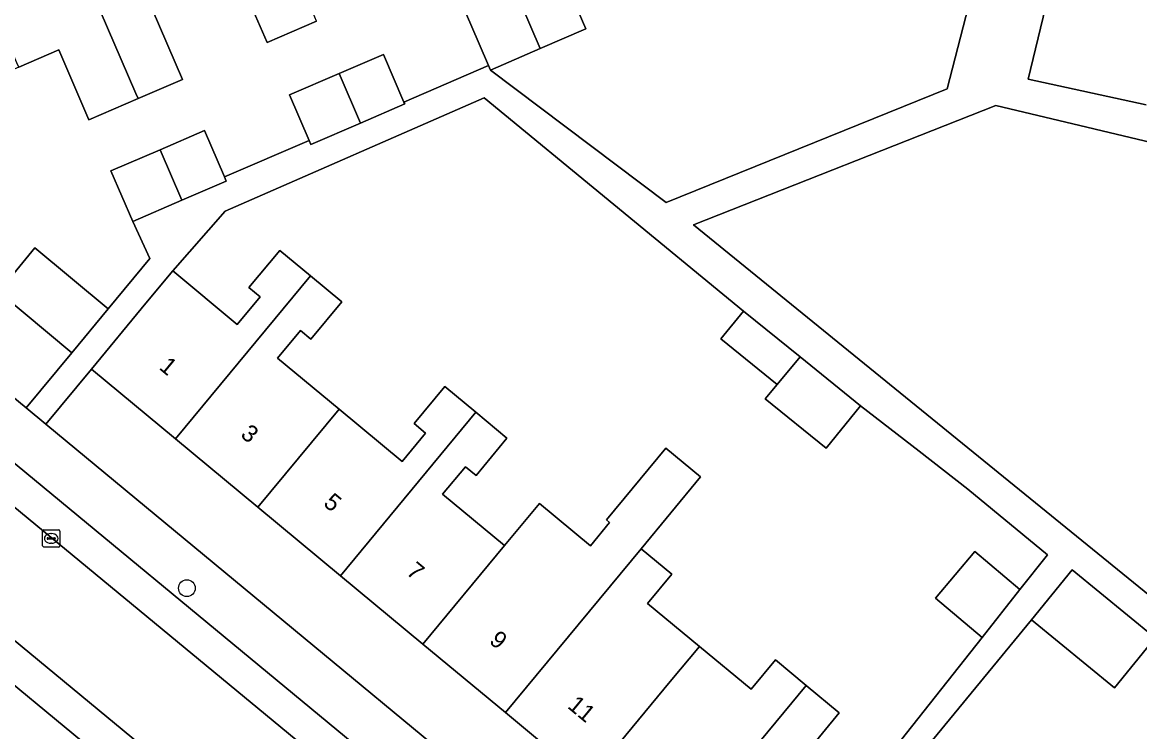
# Model space of a CAD drawing. Extents: x 158352 to 159489, y 383828 to 384603.
# Drawn here: x 159147 to 159212.3, y 384353.6 to 384395 of the extents above; entities that cross this region are included whole.
import ezdxf

# ---------------------------------------------------------------- set-up
doc = ezdxf.new("R2010")
doc.units = 0
for name, color, linetype in [('IMGEO_Boom', 7, 'Continuous'), ('IMGEO_Erf', 7, 'Continuous'), ('IMGEO_Kolk', 7, 'Continuous'), ('IMGEO_Pand', 7, 'Continuous'), ('IMGEO_Pand_nummerreeks', 7, 'Continuous'), ('IMGEO_Parkeervlak_open', 7, 'Continuous'), ('IMGEO_Rijbaan_lokaal_open', 7, 'Continuous'), ('IMGEO_Voetpad_open', 7, 'Continuous')]:
    doc.layers.add(name, color=color, linetype=linetype)

msp = doc.modelspace()

# ---------------------------------------------------------------- linework, layer by layer
at = {"layer": 'IMGEO_Boom'}
msp.add_circle((159156.639, 384361.949), 0.489, dxfattribs=at)
at = {"layer": 'IMGEO_Erf'}
for points in [[(159215.223, 384409.668), (159210.423, 384410.907), (159205.77, 384391.651), (159212.674, 384390.157)], [(159178.784, 384397.253), (159179.933, 384394.59), (159177.27, 384393.442), (159174.367, 384392.19), (159184.629, 384384.458), (159201.04, 384391.103), (159205.582, 384408.687)], [(159128.173, 384397.847), (159129.636, 384387.029), (159130.97, 384385.92), (159147.241, 384372.466), (159149.91, 384375.693), (159145.624, 384379.243), (159147.747, 384381.806), (159152.033, 384378.256), (159154.466, 384381.193), (159153.473, 384383.358), (159152.203, 384386.3), (159155.075, 384387.538), (159157.668, 384388.656), (159158.83, 384385.963), (159163.778, 384388.087), (159162.633, 384390.743), (159165.526, 384391.991), (159168.115, 384393.108), (159169.318, 384390.318), (159174.254, 384392.453), (159173.219, 384394.853), (159171.744, 384398.276)], [(159164.21, 384395.045), (159161.317, 384393.798), (159159.562, 384397.87)], [(159154.615, 384395.738), (159156.379, 384391.646), (159153.786, 384390.529), (159150.915, 384389.291), (159149.156, 384393.372), (159146.812, 384392.361), (159144.267, 384391.264), (159145.84, 384387.615), (159145.068, 384387.282), (159143.169, 384386.464), (159140.476, 384385.303), (159138.786, 384389.223), (159138.411, 384389.055), (159136.607, 384386.772), (159132.507, 384389.826), (159134.343, 384392.29), (159132.882, 384395.68)], [(159195.936, 384350.039), (159203.088, 384359.072), (159200.362, 384361.363), (159202.651, 384364.085), (159205.296, 384361.861), (159206.901, 384363.888), (159202.252, 384367.731), (159199.399, 384369.938), (159195.973, 384372.59), (159193.968, 384370.117), (159190.418, 384372.995), (159191.113, 384373.833), (159187.828, 384376.496), (159189.147, 384378.124), (159174, 384390.575), (159158.873, 384383.963), (159155.809, 384380.468), (159159.578, 384377.343), (159160.915, 384378.956), (159160.262, 384379.498), (159162.06, 384381.667), (159163.855, 384380.179), (159165.683, 384378.663), (159163.88, 384376.488), (159163.265, 384376.998), (159161.925, 384375.381), (159165.53, 384372.393), (159169.21, 384369.342), (159170.583, 384370.998), (159169.914, 384371.553), (159171.704, 384373.712), (159173.511, 384372.214), (159175.334, 384370.703), (159173.526, 384368.521), (159172.905, 384369.036), (159171.572, 384367.429), (159175.189, 384364.43), (159177.225, 384366.886), (159180.202, 384364.419), (159181.325, 384365.774), (159181.14, 384365.943), (159184.609, 384370.129), (159186.644, 384368.442), (159183.167, 384364.247), (159184.958, 384362.762), (159183.549, 384361.062), (159186.577, 384358.551), (159189.593, 384356.051), (159191.014, 384357.765), (159192.816, 384356.271), (159194.745, 384354.672), (159192.955, 384352.513)], [(159213.197, 384359.046), (159210.819, 384356.14), (159205.975, 384360.104), (159195.665, 384347.597), (159199.475, 384344.426), (159200.812, 384346.032), (159200.135, 384346.596), (159201.982, 384348.816), (159204.516, 384351.862), (159206.282, 384350.393), (159203.748, 384347.347), (159205.651, 384345.764), (159203.799, 384343.539), (159203.08, 384344.138), (159201.785, 384342.582), (159205.41, 384339.566), (159209.138, 384336.464), (159210.469, 384338.063), (159209.798, 384338.621), (159211.623, 384340.814), (159213.427, 384342.982)]]:
    msp.add_lwpolyline(points, dxfattribs=at)
for points in [[(159241.03, 384381.292), (159239.289, 384381.706), (159203.885, 384390.122), (159186.225, 384383.162), (159218.59, 384356.876), (159219.854, 384355.849), (159227.893, 384365.508), (159233.066, 384371.723)], [(159170.423, 384358.68), (159165.604, 384362.675), (159160.786, 384366.67), (159155.968, 384370.664), (159151.057, 384374.735), (159148.393, 384371.513), (159187.166, 384339.452), (159189.789, 384342.625), (159184.879, 384346.696), (159180.06, 384350.691), (159175.241, 384354.685)]]:
    msp.add_lwpolyline(points, close=True, dxfattribs=at)
at = {"layer": 'IMGEO_Kolk'}
for p, q in [((159148.211, 384364.425), (159148.211, 384365.277)), ((159148.286, 384365.351), (159149.138, 384365.351)), ((159148.47, 384364.845), (159148.47, 384364.857)), ((159148.908, 384364.808), (159148.51, 384364.808)), ((159148.513, 384364.894), (159148.911, 384364.894)), ((159148.699, 384365.131), (159148.724, 384365.131)), ((159148.954, 384364.857), (159148.954, 384364.845)), ((159149.212, 384365.277), (159149.212, 384364.425)), ((159149.138, 384364.351), (159148.286, 384364.351)), ((159148.722, 384364.571), (159148.697, 384364.571))]:
    msp.add_line(p, q, dxfattribs=at)
for points in [[(159148.211, 384364.425), (159148.211, 384365.277)], [(159148.286, 384365.351), (159149.138, 384365.351)], [(159149.212, 384365.277), (159149.212, 384364.425)], [(159149.138, 384364.351), (159148.286, 384364.351)]]:
    msp.add_lwpolyline(points, dxfattribs=at)
for centre, radius, start, end in [((159148.288, 384365.275), 0.0765, 91.55205, 178.44795), ((159148.288, 384365.275), 0.0765, 91.55205, 178.44795), ((159148.51, 384364.854), 0.0403, 85.87752, 175.75265), ((159148.507, 384364.844), 0.0366, 178.93798, 274.71019), ((159148.911, 384364.851), 0.043, 264.86636, 352.45326), ((159148.915, 384364.856), 0.0386, 1.73085, 96.63898), ((159149.136, 384365.275), 0.0765, 1.55205, 88.44795), ((159149.136, 384365.275), 0.0765, 1.55205, 88.44795), ((159148.288, 384364.427), 0.0765, 181.55205, 268.44795), ((159148.288, 384364.427), 0.0765, 181.55205, 268.44795), ((159149.136, 384364.427), 0.0765, 271.55205, 358.44795), ((159149.136, 384364.427), 0.0765, 271.55205, 358.44795)]:
    msp.add_arc(centre, radius, start, end, dxfattribs=at)
for centre, major_axis, ratio, start_param, end_param in [((159148.698, 384364.851), (-0.387, 0.002), 0.722429, 4.712389, 7.853982), ((159148.723, 384364.851), (-0.39, 0.002), 0.717154, 1.570796, 4.712389)]:
    msp.add_ellipse(centre, major_axis=major_axis, ratio=ratio, start_param=start_param, end_param=end_param, dxfattribs=at)
at = {"layer": 'IMGEO_Pand'}
for points in [[(159159.071, 384406.968), (159153.855, 384404.72), (159157.238, 384396.869), (159159.562, 384397.87), (159161.317, 384393.798), (159164.21, 384395.045), (159164.01, 384395.508)], [(159153.786, 384390.529), (159156.379, 384391.646), (159154.615, 384395.738), (159157.238, 384396.869), (159153.855, 384404.72), (159148.639, 384402.471), (159153.659, 384390.824)], [(159153.786, 384390.529), (159153.659, 384390.824), (159148.639, 384402.471), (159143.423, 384400.223), (159146.751, 384392.502), (159146.812, 384392.361), (159149.156, 384393.372), (159150.915, 384389.291)], [(159177.309, 384400.675), (159174.647, 384399.528), (159176.122, 384396.105), (159177.27, 384393.442), (159179.933, 384394.59), (159178.784, 384397.253)], [(159174.647, 384399.528), (159171.744, 384398.276), (159173.219, 384394.853), (159174.254, 384392.453), (159174.367, 384392.19), (159177.27, 384393.442), (159176.122, 384396.105)], [(159165.526, 384391.991), (159166.775, 384389.093), (159169.365, 384390.21), (159169.318, 384390.318), (159168.115, 384393.108)], [(159165.526, 384391.991), (159162.633, 384390.743), (159163.778, 384388.087), (159163.882, 384387.846), (159166.775, 384389.093)], [(159155.075, 384387.538), (159156.344, 384384.596), (159158.937, 384385.714), (159158.83, 384385.963), (159157.668, 384388.656)], [(159155.075, 384387.538), (159152.203, 384386.3), (159153.473, 384383.358), (159156.344, 384384.596)], [(159149.91, 384375.693), (159152.033, 384378.256), (159147.747, 384381.806), (159145.624, 384379.243)], [(159155.968, 384370.664), (159163.855, 384380.179), (159162.06, 384381.667), (159160.262, 384379.498), (159160.915, 384378.956), (159159.578, 384377.343), (159155.809, 384380.468), (159154.248, 384378.585), (159151.057, 384374.735)], [(159165.53, 384372.393), (159161.925, 384375.381), (159163.265, 384376.998), (159163.88, 384376.488), (159165.683, 384378.663), (159163.855, 384380.179), (159155.968, 384370.664), (159160.786, 384366.67)], [(159189.147, 384378.124), (159187.828, 384376.496), (159191.113, 384373.833), (159192.45, 384375.446)], [(159192.45, 384375.446), (159191.113, 384373.833), (159190.418, 384372.995), (159193.968, 384370.117), (159195.973, 384372.59)], [(159165.53, 384372.393), (159160.786, 384366.67), (159165.604, 384362.675), (159173.511, 384372.214), (159171.704, 384373.712), (159169.914, 384371.553), (159170.583, 384370.998), (159169.21, 384369.342)], [(159170.423, 384358.68), (159175.189, 384364.43), (159171.572, 384367.429), (159172.905, 384369.036), (159173.526, 384368.521), (159175.334, 384370.703), (159173.511, 384372.214), (159165.604, 384362.675)], [(159183.167, 384364.247), (159186.644, 384368.442), (159184.609, 384370.129), (159181.14, 384365.943), (159181.325, 384365.774), (159180.202, 384364.419), (159177.225, 384366.886), (159175.189, 384364.43), (159170.423, 384358.68), (159175.241, 384354.685)], [(159186.577, 384358.551), (159183.549, 384361.062), (159184.958, 384362.762), (159183.167, 384364.247), (159175.241, 384354.685), (159180.06, 384350.691), (159184.872, 384356.495)], [(159200.362, 384361.363), (159203.088, 384359.072), (159205.296, 384361.861), (159202.651, 384364.085)], [(159213.197, 384359.046), (159208.352, 384363.009), (159205.975, 384360.104), (159210.819, 384356.14)], [(159192.816, 384356.271), (159191.014, 384357.765), (159189.593, 384356.051), (159186.577, 384358.551), (159184.872, 384356.495), (159180.06, 384350.691), (159184.879, 384346.696)], [(159192.816, 384356.271), (159184.879, 384346.696), (159189.789, 384342.625), (159192.981, 384346.475), (159194.581, 384348.405), (159195.936, 384350.039), (159192.955, 384352.513), (159194.745, 384354.672)]]:
    msp.add_lwpolyline(points, close=True, dxfattribs=at)
at = {"layer": 'IMGEO_Parkeervlak_open'}
for points in [[(159115.711, 384392.12), (159179.899, 384339.172)], [(159179.004, 384342.43), (159130.058, 384382.864), (159128.199, 384384.372), (159119.306, 384391.682)], [(159176.347, 384334.285), (159109.549, 384389.464)], [(159110.323, 384386.275), (159118.159, 384379.816), (159121.958, 384376.596), (159122.731, 384375.96), (159172.469, 384334.86)]]:
    msp.add_lwpolyline(points, dxfattribs=at)
at = {"layer": 'IMGEO_Rijbaan_lokaal_open'}
msp.add_lwpolyline([(159113.875, 384393.894), (159108.892, 384390.418), (159109.549, 384389.464), (159176.347, 384334.285), (159182.845, 384328.912), (159206.145, 384309.643), (159207.264, 384308.732), (159210.002, 384314.188), (159209.805, 384314.35), (159187.062, 384333.221), (159182.267, 384337.229), (159179.899, 384339.172), (159115.711, 384392.12)], dxfattribs=at)
at = {"layer": 'IMGEO_Voetpad_open'}
for points in [[(159212.674, 384390.157), (159205.77, 384391.651), (159210.423, 384410.907)], [(159205.582, 384408.687), (159201.04, 384391.103), (159184.629, 384384.458), (159174.367, 384392.19), (159174.254, 384392.453), (159169.318, 384390.318), (159169.365, 384390.21), (159166.775, 384389.093), (159163.882, 384387.846), (159163.778, 384388.087), (159158.83, 384385.963), (159158.937, 384385.714), (159156.344, 384384.596), (159153.473, 384383.358), (159154.466, 384381.193), (159152.033, 384378.256), (159149.91, 384375.693), (159147.241, 384372.466), (159148.393, 384371.513), (159151.057, 384374.735), (159154.248, 384378.585), (159155.809, 384380.468), (159158.873, 384383.963), (159174, 384390.575), (159189.147, 384378.124), (159192.45, 384375.446), (159195.973, 384372.59), (159199.399, 384369.938), (159202.252, 384367.731), (159206.901, 384363.888), (159205.296, 384361.861), (159203.088, 384359.072), (159195.936, 384350.039)], [(159148.393, 384371.513), (159147.241, 384372.466), (159130.97, 384385.92), (159129.636, 384387.029), (159128.173, 384397.847), (159127.049, 384401.051), (159117.553, 384396.897)], [(159119.306, 384391.682), (159128.199, 384384.372), (159130.058, 384382.864), (159179.004, 384342.43)], [(159218.59, 384356.876), (159186.225, 384383.162), (159203.885, 384390.122), (159239.289, 384381.706)], [(159172.469, 384334.86), (159122.731, 384375.96), (159121.958, 384376.596), (159121.225, 384375.767), (159117.438, 384378.928), (159118.159, 384379.816), (159110.323, 384386.275)], [(159215.456, 384311.235), (159217.307, 384314.529), (159188.196, 384338.601), (159187.166, 384339.452), (159148.393, 384371.513)], [(159195.665, 384347.597), (159205.975, 384360.104), (159208.352, 384363.009), (159213.197, 384359.046)]]:
    msp.add_lwpolyline(points, dxfattribs=at)

# ---------------------------------------------------------------- texts
at = {"layer": 'IMGEO_Pand_nummerreeks'}
for s, rotation, p in [('1', 320.34024, (159154.962, 384374.771)), ('3', 320.34024, (159159.715, 384370.83)), ('5', 320.34024, (159164.557, 384366.816)), ('7', 320.34024, (159169.398, 384362.802)), ('9', 320.33986, (159174.24, 384358.789)), ('11', 320.33986, (159178.815, 384354.996))]:
    msp.add_text(s, height=1, rotation=rotation, dxfattribs=at).set_placement(p)

doc.saveas('drawing.dxf')
